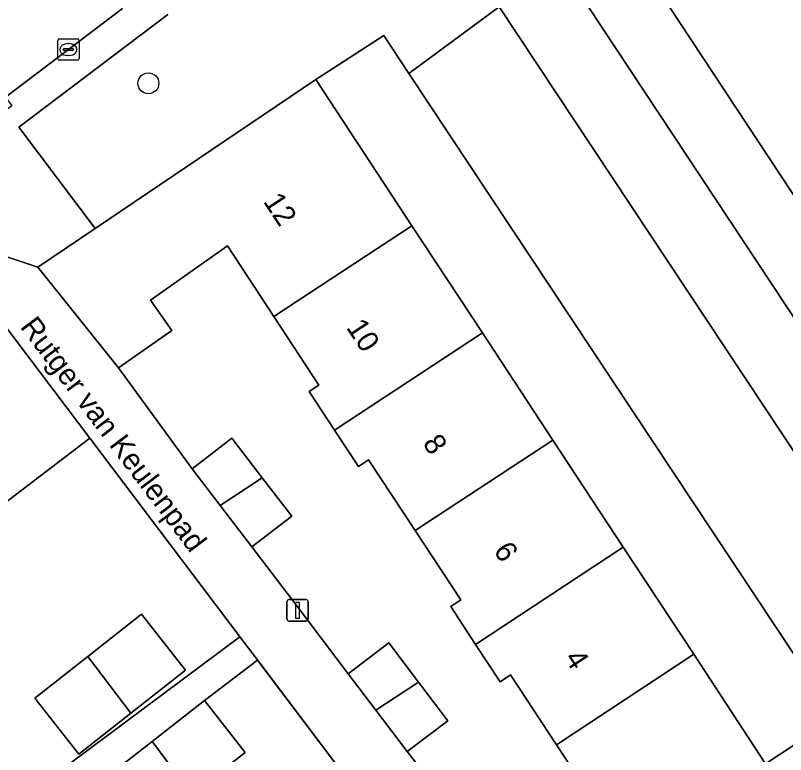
# Model space of a CAD drawing. Extents: x 160030 to 160839, y 385325 to 386450.
# Drawn here: x 160561.23 to 160597.28, y 385707.05 to 385741.63 of the extents above; entities that cross this region are included whole.
import ezdxf

# ---------------------------------------------------------------- set-up
doc = ezdxf.new("R2010")
doc.units = 0
for name, color, linetype in [('IMGEO_Boom', 7, 'Continuous'), ('IMGEO_Erf', 7, 'Continuous'), ('IMGEO_Groenvoorziening', 7, 'Continuous'), ('IMGEO_Kolk', 7, 'Continuous'), ('IMGEO_Lichtmast', 7, 'Continuous'), ('IMGEO_Muur', 7, 'Continuous'), ('IMGEO_Openbare_ruimte_label', 7, 'Continuous'), ('IMGEO_Pand', 7, 'Continuous'), ('IMGEO_Pand_nummerreeks', 7, 'Continuous'), ('IMGEO_Rijbaan_lokaal_open', 7, 'Continuous'), ('IMGEO_Voetpad_open', 7, 'Continuous')]:
    doc.layers.add(name, color=color, linetype=linetype)

msp = doc.modelspace()

# ---------------------------------------------------------------- linework, layer by layer
at = {"layer": 'IMGEO_Boom'}
msp.add_circle((160567.456, 385738.451), 0.489, dxfattribs=at)
at = {"layer": 'IMGEO_Erf'}
for points in [[(160575.29, 385738.628), (160579.788, 385731.791), (160583.086, 385726.779), (160586.384, 385721.767), (160589.681, 385716.756), (160592.979, 385711.743), (160596.345, 385706.628), (160599.628, 385708.789), (160579.645, 385738.918), (160578.476, 385740.689)], [(160564.628, 385711.644), (160567.137, 385713.62), (160569.199, 385711.001), (160566.638, 385708.984), (160564.206, 385707.068), (160562.143, 385709.688)]]:
    msp.add_lwpolyline(points, close=True, dxfattribs=at)
for points in [[(160588.637, 385704.356), (160586.556, 385707.517), (160584.408, 385710.781), (160583.924, 385710.462), (160582.773, 385712.21), (160581.607, 385713.981), (160582.077, 385714.29), (160579.944, 385717.53), (160577.761, 385720.845), (160577.289, 385720.534), (160576.172, 385722.231), (160574.983, 385724.038), (160575.441, 385724.34), (160573.332, 385727.544), (160571.16, 385730.843), (160567.553, 385728.314), (160568.548, 385726.887), (160566.062, 385725.151), (160569.498, 385720.425), (160571.357, 385721.852), (160572.78, 385719.999), (160574.164, 385718.198), (160572.305, 385716.77), (160574.444, 385713.948), (160576.805, 385710.831), (160578.708, 385712.276), (160580.096, 385710.448), (160581.469, 385708.639), (160579.567, 385707.194), (160584.218, 385701.243)], [(160561.982, 385705.297), (160571.736, 385712.562), (160571.701, 385712.609), (160564.717, 385721.848), (160559.756, 385718.088), (160554.975, 385714.464), (160550.194, 385710.84), (160545.412, 385707.216), (160546.735, 385705.47)], [(160579.63, 385702.121), (160572.568, 385711.463), (160570.09, 385709.589), (160571.993, 385707.148), (160569.497, 385705.203)]]:
    msp.add_lwpolyline(points, dxfattribs=at)
at = {"layer": 'IMGEO_Groenvoorziening'}
for points in [[(160622.794, 385761.817), (160616.833, 385761.444), (160616.025, 385761.518), (160615.504, 385761.708), (160615.034, 385762.002), (160614.469, 385762.609), (160608.419, 385771.595), (160606.504, 385773.97), (160603.801, 385778.112), (160578.877, 385761.661), (160586.589, 385750), (160608.557, 385716.72), (160610.848, 385713.211), (160621.871, 385718.226), (160639.731, 385726.111), (160637.822, 385730.081), (160628.303, 385750)], [(160607.204, 385713.075), (160586.703, 385744.094), (160583.876, 385742.021), (160604.2, 385711.375)], [(160604.2, 385711.375), (160583.876, 385742.021), (160579.645, 385738.918), (160599.628, 385708.789)]]:
    msp.add_lwpolyline(points, close=True, dxfattribs=at)
for points in [[(160568.362, 385741.668), (160561.394, 385736.407), (160564.971, 385731.664), (160575.29, 385738.628), (160578.476, 385740.689), (160579.645, 385738.918), (160583.876, 385742.021), (160586.703, 385744.094)], [(160612.197, 385698.745), (160615.271, 385700.866), (160607.204, 385713.075), (160604.2, 385711.375), (160599.628, 385708.789), (160596.345, 385706.628), (160589.418, 385702.068), (160587.486, 385700.743), (160585.584, 385699.362), (160589.109, 385694.724), (160590.258, 385693.213), (160597.748, 385698.881)]]:
    msp.add_lwpolyline(points, dxfattribs=at)
at = {"layer": 'IMGEO_Kolk'}
for p, q in [((160563.288, 385740.531), (160564.14, 385740.531)), ((160563.213, 385739.605), (160563.213, 385740.457)), ((160563.701, 385740.311), (160563.726, 385740.311)), ((160564.214, 385740.457), (160564.214, 385739.605)), ((160563.472, 385740.025), (160563.472, 385740.037)), ((160563.91, 385739.988), (160563.512, 385739.988)), ((160563.515, 385740.074), (160563.913, 385740.074)), ((160563.956, 385740.037), (160563.956, 385740.025)), ((160564.14, 385739.531), (160563.288, 385739.531)), ((160563.724, 385739.751), (160563.699, 385739.751))]:
    msp.add_line(p, q, dxfattribs=at)
for points in [[(160563.288, 385740.531), (160564.14, 385740.531)], [(160563.213, 385739.605), (160563.213, 385740.457)], [(160564.214, 385740.457), (160564.214, 385739.605)], [(160564.14, 385739.531), (160563.288, 385739.531)]]:
    msp.add_lwpolyline(points, dxfattribs=at)
for centre, radius, start, end in [((160563.29, 385740.455), 0.0765, 91.552, 178.448), ((160563.29, 385740.455), 0.0765, 91.552, 178.448), ((160564.138, 385740.455), 0.0765, 1.552, 88.448), ((160564.138, 385740.455), 0.0765, 1.552, 88.448), ((160563.512, 385740.034), 0.0403, 85.8775, 175.7526), ((160563.509, 385740.024), 0.0366, 178.938, 274.7102), ((160563.913, 385740.031), 0.043, 264.8664, 352.4533), ((160563.917, 385740.036), 0.0386, 1.7309, 96.639), ((160563.29, 385739.607), 0.0765, 181.552, 268.448), ((160563.29, 385739.607), 0.0765, 181.552, 268.448), ((160564.138, 385739.607), 0.0765, 271.552, 358.448), ((160564.138, 385739.607), 0.0765, 271.552, 358.448)]:
    msp.add_arc(centre, radius, start, end, dxfattribs=at)
for centre, major_axis, ratio, start_param, end_param in [((160563.7, 385740.031), (-0.387, 0.002), 0.722429, 4.712389, 7.853982), ((160563.725, 385740.031), (-0.39, 0.002), 0.717154, 1.570796, 4.712389)]:
    msp.add_ellipse(centre, major_axis=major_axis, ratio=ratio, start_param=start_param, end_param=end_param, dxfattribs=at)
at = {"layer": 'IMGEO_Lichtmast'}
for p, q in [((160573.937, 385713.4), (160573.937, 385714.2)), ((160573.937, 385714.2), (160573.937, 385713.4)), ((160574.037, 385714.3), (160574.827, 385714.3)), ((160574.827, 385714.3), (160574.037, 385714.3)), ((160574.927, 385714.2), (160574.927, 385713.4)), ((160574.927, 385713.4), (160574.927, 385714.2)), ((160574.827, 385713.3), (160574.037, 385713.3)), ((160574.037, 385713.3), (160574.827, 385713.3))]:
    msp.add_line(p, q, dxfattribs=at)
msp.add_lwpolyline([(160574.357, 385714.175), (160574.507, 385714.175), (160574.507, 385713.425), (160574.357, 385713.425), (160574.357, 385714.175)], dxfattribs=at)
for centre, start, end in [((160574.037, 385714.2), 90, 180), ((160574.037, 385714.2), 90, 180), ((160574.827, 385714.2), 0, 90), ((160574.827, 385714.2), 360, 90), ((160574.037, 385713.4), 180, 270), ((160574.037, 385713.4), 180, 270), ((160574.827, 385713.4), 270, 0), ((160574.827, 385713.4), 270, 0)]:
    msp.add_arc(centre, 0.1, start, end, dxfattribs=at)
at = {"layer": 'IMGEO_Muur'}
for points in [[(160564.717, 385721.848), (160571.701, 385712.609)], [(160576.805, 385710.831), (160574.444, 385713.948)], [(160572.541, 385711.499), (160579.63, 385702.121)]]:
    msp.add_lwpolyline(points, dxfattribs=at)
at = {"layer": 'IMGEO_Pand'}
for points in [[(160571.16, 385730.843), (160573.332, 385727.544), (160579.788, 385731.791), (160575.29, 385738.628), (160564.971, 385731.664), (160562.284, 385729.851), (160566.062, 385725.151), (160568.548, 385726.887), (160567.553, 385728.314)], [(160583.086, 385726.779), (160579.788, 385731.791), (160573.332, 385727.544), (160575.441, 385724.34), (160574.983, 385724.038), (160576.172, 385722.231)], [(160560.033, 385728.029), (160555.072, 385724.269), (160559.756, 385718.088), (160564.717, 385721.848)], [(160576.172, 385722.231), (160577.289, 385720.534), (160577.761, 385720.845), (160579.944, 385717.53), (160586.384, 385721.767), (160583.086, 385726.779)], [(160570.817, 385718.707), (160572.78, 385719.999), (160571.357, 385721.852), (160569.498, 385720.425)], [(160579.944, 385717.53), (160582.077, 385714.29), (160581.607, 385713.981), (160582.773, 385712.21), (160589.681, 385716.756), (160586.384, 385721.767)], [(160572.305, 385716.77), (160574.164, 385718.198), (160572.78, 385719.999), (160570.817, 385718.707)], [(160582.773, 385712.21), (160583.924, 385710.462), (160584.408, 385710.781), (160586.556, 385707.517), (160592.979, 385711.743), (160589.681, 385716.756)], [(160564.628, 385711.644), (160566.638, 385708.984), (160569.199, 385711.001), (160567.137, 385713.62)], [(160578.096, 385709.131), (160580.096, 385710.448), (160578.708, 385712.276), (160576.805, 385710.831)], [(160596.345, 385706.628), (160592.979, 385711.743), (160586.556, 385707.517), (160588.637, 385704.356), (160588.131, 385704.023), (160589.418, 385702.068)], [(160564.628, 385711.644), (160562.143, 385709.688), (160564.206, 385707.068), (160566.638, 385708.984)], [(160579.567, 385707.194), (160581.469, 385708.639), (160580.096, 385710.448), (160578.096, 385709.131)], [(160570.09, 385709.589), (160567.63, 385707.672), (160569.497, 385705.203), (160571.993, 385707.148)], [(160567.63, 385707.672), (160565.329, 385705.879), (160567.232, 385703.438), (160569.497, 385705.203)]]:
    msp.add_lwpolyline(points, close=True, dxfattribs=at)
at = {"layer": 'IMGEO_Rijbaan_lokaal_open'}
msp.add_lwpolyline([(160560.591, 385744.234), (160559.986, 385743.699), (160547.963, 385734.592), (160544.828, 385732.218), (160538.099, 385727.11), (160541.234, 385722.979), (160554.811, 385733.279), (160557.742, 385735.502), (160560.769, 385737.799), (160566.24, 385741.95)], dxfattribs=at)
at = {"layer": 'IMGEO_Voetpad_open'}
for points in [[(160610.848, 385713.211), (160608.557, 385716.72), (160586.589, 385750), (160578.877, 385761.661), (160576.284, 385759.875), (160582.804, 385750), (160586.703, 385744.094), (160607.204, 385713.075), (160615.271, 385700.866), (160612.197, 385698.745), (160610.566, 385697.795)], [(160566.24, 385741.95), (160560.769, 385737.799), (160561.071, 385737.401), (160558.044, 385735.104), (160557.742, 385735.502), (160554.811, 385733.279)], [(160520.069, 385702.649), (160557.562, 385731.421), (160562.284, 385729.851), (160564.971, 385731.664), (160561.394, 385736.407), (160568.362, 385741.668)]]:
    msp.add_lwpolyline(points, dxfattribs=at)
for points in [[(160574.444, 385713.948), (160572.305, 385716.77), (160570.817, 385718.707), (160569.498, 385720.425), (160566.062, 385725.151), (160562.284, 385729.851), (160557.562, 385731.421), (160560.033, 385728.029), (160564.717, 385721.848), (160571.701, 385712.609), (160571.736, 385712.562), (160572.541, 385711.499), (160572.568, 385711.463), (160579.63, 385702.121), (160584.314, 385695.94), (160586.71, 385692.941), (160589.109, 385694.724), (160585.584, 385699.362), (160584.218, 385701.243), (160579.567, 385707.194), (160578.096, 385709.131), (160576.805, 385710.831)], [(160570.09, 385709.589), (160572.568, 385711.463), (160572.541, 385711.499), (160571.736, 385712.562), (160561.982, 385705.297), (160561.779, 385704.072), (160562.728, 385703.852), (160565.329, 385705.879), (160567.63, 385707.672)]]:
    msp.add_lwpolyline(points, close=True, dxfattribs=at)

# ---------------------------------------------------------------- texts
at = {"layer": 'IMGEO_Openbare_ruimte_label'}
msp.add_text('Rutger van Keulenpad', height=1, rotation=307.0761, dxfattribs=at).set_placement((160561.42, 385727.054))
at = {"layer": 'IMGEO_Pand_nummerreeks'}
for s, rotation, p in [('12', 303.3574, (160572.805, 385732.926)), ('10', 303.4211, (160576.69, 385727.029)), ('8', 303.4211, (160580.263, 385721.615)), ('6', 303.4211, (160583.579, 385716.59)), ('4', 303.4211, (160586.898, 385711.561))]:
    msp.add_text(s, height=1, rotation=rotation, dxfattribs=at).set_placement(p)

doc.saveas('drawing.dxf')
